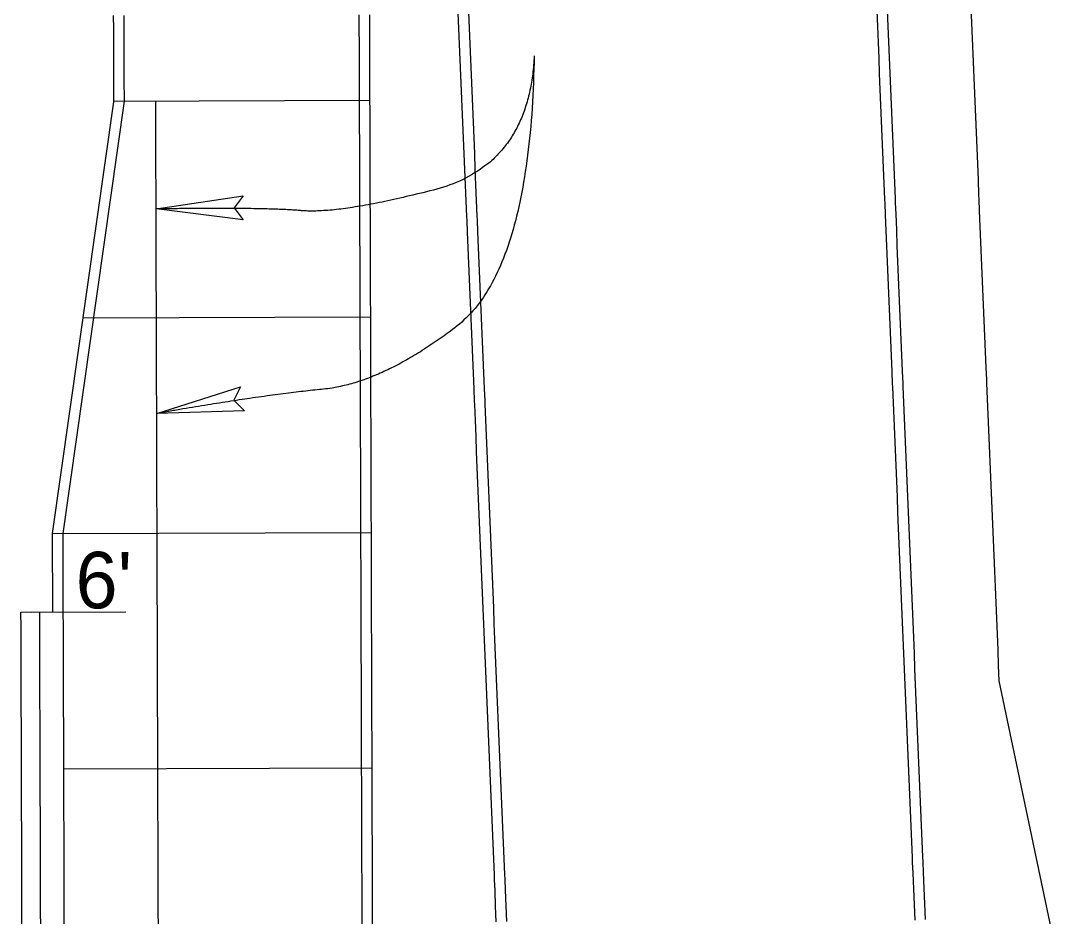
# Model space of a CAD drawing. Extents: x 2145147 to 2158018, y 137519 to 148068.
# Drawn here: x 2150894.3 to 2150961.2, y 144104.4 to 144161.5 of the extents above; entities that cross this region are included whole.
import ezdxf

# ---------------------------------------------------------------- set-up
doc = ezdxf.new("R2010")
doc.units = 0
for name, color, linetype in [('PR_Align_Ramp_J', 7, 'Continuous'), ('PR_Dimensions', 7, 'Continuous'), ('PR_Joint_Contraction', 7, 'Continuous'), ('PR_Joint_Long', 7, 'Continuous'), ('PR_Phasing_Pavement_1', 7, 'Continuous'), ('PR_Road_Concrete', 7, 'Continuous')]:
    doc.layers.add(name, color=color, linetype=linetype)

msp = doc.modelspace()

# ---------------------------------------------------------------- linework, layer by layer
at = {"layer": 'PR_Align_Ramp_J'}
msp.add_lwpolyline([(2150894.964, 144123.796), (2150900.964, 144123.815)], dxfattribs=at)
at = {"layer": 'PR_Dimensions'}
for points in [[(2150902.882, 144149.488), (2150908.434, 144150.321), (2150907.868, 144149.564), (2150908.448, 144148.789)], [(2150902.924, 144136.452), (2150908.277, 144138.141), (2150907.836, 144137.305), (2150908.531, 144136.63)]]:
    msp.add_lwpolyline(points, close=True, dxfattribs=at)
for points in [[(2150927.005, 144159.24), (2150926.66, 144152.274), (2150914.633, 144149.163), (2150909.712, 144149.592), (2150902.882, 144149.488)], [(2150927.005, 144159.24), (2150926.745, 144145.583), (2150917.277, 144138.356), (2150909.654, 144137.621), (2150902.924, 144136.452)]]:
    msp.add_open_spline(points, degree=2, dxfattribs=at)
at = {"layer": 'PR_Joint_Contraction'}
for p, q in [((2150900.194, 144156.363), (2150916.527, 144156.414)), ((2150898.233, 144142.556), (2150916.571, 144142.614)), ((2150896.281, 144128.8), (2150916.614, 144128.864)), ((2150896.995, 144113.802), (2150916.662, 144113.864))]:
    msp.add_line(p, q, dxfattribs=at)
at = {"layer": 'PR_Joint_Long'}
msp.add_lwpolyline([(2150903.027, 144103.821), (2150903.024, 144104.691), (2150903.024, 144104.821), (2150903.021, 144105.599), (2150903.021, 144105.821), (2150903.018, 144106.506), (2150903.017, 144106.821), (2150903.016, 144107.414), (2150903.014, 144107.821), (2150903.013, 144108.321), (2150903.011, 144108.821), (2150903.01, 144109.228), (2150903.008, 144109.821), (2150903.007, 144110.136), (2150903.005, 144110.821), (2150903.004, 144111.043), (2150903.002, 144111.821), (2150903.001, 144111.951), (2150902.998, 144112.821), (2150902.998, 144112.858), (2150902.995, 144113.766), (2150902.995, 144113.821), (2150902.993, 144114.673), (2150902.992, 144114.821), (2150902.99, 144115.58), (2150902.989, 144115.821), (2150902.987, 144116.488), (2150902.986, 144116.821), (2150902.984, 144117.395), (2150902.983, 144117.821), (2150902.981, 144118.303), (2150902.979, 144118.821), (2150902.978, 144119.21), (2150902.976, 144119.821), (2150902.975, 144120.118), (2150902.973, 144120.821), (2150902.972, 144121.025), (2150902.97, 144121.821), (2150902.97, 144121.933), (2150902.967, 144122.821), (2150902.967, 144122.84), (2150902.964, 144123.747), (2150902.964, 144123.821), (2150902.961, 144124.655), (2150902.96, 144124.821), (2150902.958, 144125.562), (2150902.957, 144125.821), (2150902.955, 144126.47), (2150902.954, 144126.821), (2150902.952, 144127.377), (2150902.951, 144127.821), (2150902.95, 144128.285), (2150902.948, 144128.821), (2150902.947, 144129.192), (2150902.945, 144129.821), (2150902.944, 144130.099), (2150902.941, 144130.821), (2150902.941, 144131.007), (2150902.938, 144131.821), (2150902.938, 144131.914), (2150902.935, 144132.821), (2150902.932, 144133.729), (2150902.932, 144133.821), (2150902.929, 144134.637), (2150902.929, 144134.821), (2150902.927, 144135.544), (2150902.926, 144135.821), (2150902.924, 144136.452), (2150902.922, 144136.821), (2150902.921, 144137.359), (2150902.919, 144137.821), (2150902.918, 144138.266), (2150902.916, 144138.821), (2150902.915, 144139.174), (2150902.913, 144139.821), (2150902.912, 144140.081), (2150902.91, 144140.821), (2150902.909, 144140.989), (2150902.907, 144141.821), (2150902.906, 144141.896), (2150902.904, 144142.804), (2150902.903, 144142.821), (2150902.901, 144143.711), (2150902.9, 144143.821), (2150902.898, 144144.618), (2150902.897, 144144.821), (2150902.895, 144145.526), (2150902.894, 144145.821), (2150902.892, 144146.433), (2150902.891, 144146.821), (2150902.889, 144147.341), (2150902.888, 144147.821), (2150902.886, 144148.248), (2150902.885, 144148.821), (2150902.883, 144149.156), (2150902.881, 144149.821), (2150902.881, 144150.063), (2150902.878, 144150.821), (2150902.878, 144150.971), (2150902.875, 144151.821), (2150902.875, 144151.878), (2150902.872, 144152.785), (2150902.872, 144152.821), (2150902.869, 144153.693), (2150902.869, 144153.821), (2150902.866, 144154.6), (2150902.866, 144154.821), (2150902.863, 144155.508), (2150902.862, 144155.821), (2150902.861, 144156.321), (2150902.861, 144156.371)], dxfattribs=at)
at = {"layer": 'PR_Phasing_Pavement_1'}
msp.add_line((2150961.238, 144097.619), (2150956.665, 144119.401), dxfattribs=at)
for points in [[(2150956.665, 144119.401), (2150956.624, 144120.395), (2150956.582, 144121.394), (2150956.54, 144122.393), (2150956.498, 144123.392), (2150956.456, 144124.391), (2150956.415, 144125.39), (2150956.373, 144126.39), (2150956.331, 144127.389), (2150956.289, 144128.388), (2150956.248, 144129.387), (2150956.206, 144130.386), (2150956.164, 144131.385), (2150956.122, 144132.384), (2150956.081, 144133.384), (2150956.039, 144134.383), (2150955.997, 144135.382), (2150955.955, 144136.381), (2150955.913, 144137.38), (2150955.872, 144138.379), (2150955.863, 144138.591), (2150955.83, 144139.378), (2150955.788, 144140.377), (2150955.746, 144141.377), (2150955.705, 144142.376), (2150955.663, 144143.375), (2150955.621, 144144.374), (2150955.579, 144145.373), (2150955.537, 144146.372), (2150955.496, 144147.371), (2150955.454, 144148.37), (2150955.412, 144149.37), (2150955.381, 144150.108), (2150955.37, 144150.369), (2150955.329, 144151.368), (2150955.287, 144152.367), (2150955.245, 144153.366), (2150955.203, 144154.365), (2150955.162, 144155.364), (2150955.12, 144156.363), (2150955.078, 144157.363), (2150955.036, 144158.362), (2150954.994, 144159.361), (2150954.953, 144160.36), (2150954.911, 144161.359), (2150954.869, 144162.358)], [(2150924.583, 144104.042), (2150924.542, 144105.041), (2150924.5, 144106.04), (2150924.471, 144106.735), (2150924.458, 144107.04), (2150924.416, 144108.039), (2150924.374, 144109.038), (2150924.333, 144110.037), (2150924.291, 144111.036), (2150924.249, 144112.035), (2150924.207, 144113.034), (2150924.166, 144114.033), (2150924.124, 144115.033), (2150924.082, 144116.032), (2150924.04, 144117.031), (2150923.999, 144118.03), (2150923.957, 144119.029), (2150923.915, 144120.028), (2150923.873, 144121.027), (2150923.831, 144122.026), (2150923.79, 144123.026), (2150923.748, 144124.025), (2150923.706, 144125.024), (2150923.664, 144126.023), (2150923.623, 144127.022), (2150923.581, 144128.021), (2150923.539, 144129.02), (2150923.497, 144130.02), (2150923.455, 144131.019), (2150923.414, 144132.018), (2150923.372, 144133.017), (2150923.33, 144134.016), (2150923.288, 144135.015), (2150923.247, 144136.014), (2150923.205, 144137.013), (2150923.196, 144137.226), (2150923.163, 144138.013), (2150923.121, 144139.012), (2150923.08, 144140.011), (2150923.038, 144141.01), (2150922.996, 144142.009), (2150922.954, 144143.008), (2150922.912, 144144.007), (2150922.871, 144145.006), (2150922.829, 144146.006), (2150922.787, 144147.005), (2150922.745, 144148.004), (2150922.714, 144148.743), (2150922.704, 144149.003), (2150922.662, 144150.002), (2150922.62, 144151.001), (2150922.578, 144152), (2150922.536, 144152.999), (2150922.495, 144153.999), (2150922.453, 144154.998), (2150922.411, 144155.997), (2150922.369, 144156.996), (2150922.328, 144157.995), (2150922.286, 144158.994), (2150922.244, 144159.993), (2150922.202, 144160.992), (2150922.161, 144161.992)], [(2150925.25, 144104.07), (2150925.209, 144105.069), (2150925.167, 144106.068), (2150925.138, 144106.762), (2150925.125, 144107.067), (2150925.083, 144108.067), (2150925.042, 144109.066), (2150925, 144110.065), (2150924.958, 144111.064), (2150924.916, 144112.063), (2150924.874, 144113.062), (2150924.833, 144114.061), (2150924.791, 144115.06), (2150924.749, 144116.06), (2150924.707, 144117.059), (2150924.666, 144118.058), (2150924.624, 144119.057), (2150924.582, 144120.056), (2150924.54, 144121.055), (2150924.499, 144122.054), (2150924.457, 144123.054), (2150924.415, 144124.053), (2150924.373, 144125.052), (2150924.331, 144126.051), (2150924.29, 144127.05), (2150924.248, 144128.049), (2150924.206, 144129.048), (2150924.164, 144130.047), (2150924.123, 144131.047), (2150924.081, 144132.046), (2150924.039, 144133.045), (2150923.997, 144134.044), (2150923.955, 144135.043), (2150923.914, 144136.042), (2150923.872, 144137.041), (2150923.863, 144137.253), (2150923.83, 144138.04), (2150923.788, 144139.04), (2150923.747, 144140.039), (2150923.705, 144141.038), (2150923.663, 144142.037), (2150923.621, 144143.036), (2150923.58, 144144.035), (2150923.538, 144145.034), (2150923.496, 144146.033), (2150923.454, 144147.033), (2150923.412, 144148.032), (2150923.382, 144148.77), (2150923.371, 144149.031), (2150923.329, 144150.03), (2150923.287, 144151.029), (2150923.245, 144152.028), (2150923.204, 144153.027), (2150923.162, 144154.026), (2150923.12, 144155.026), (2150923.078, 144156.025), (2150923.036, 144157.024), (2150922.995, 144158.023), (2150922.953, 144159.022), (2150922.911, 144160.021), (2150922.869, 144161.02), (2150922.828, 144162.019)], [(2150951.289, 144104.158), (2150951.248, 144105.157), (2150951.206, 144106.156), (2150951.164, 144107.155), (2150951.135, 144107.849), (2150951.122, 144108.154), (2150951.081, 144109.154), (2150951.039, 144110.153), (2150950.997, 144111.152), (2150950.955, 144112.151), (2150950.914, 144113.15), (2150950.872, 144114.149), (2150950.83, 144115.148), (2150950.788, 144116.147), (2150950.746, 144117.147), (2150950.705, 144118.146), (2150950.663, 144119.145), (2150950.621, 144120.144), (2150950.579, 144121.143), (2150950.538, 144122.142), (2150950.496, 144123.141), (2150950.454, 144124.14), (2150950.412, 144125.14), (2150950.37, 144126.139), (2150950.329, 144127.138), (2150950.287, 144128.137), (2150950.245, 144129.136), (2150950.203, 144130.135), (2150950.162, 144131.134), (2150950.12, 144132.133), (2150950.078, 144133.133), (2150950.036, 144134.132), (2150949.995, 144135.131), (2150949.953, 144136.13), (2150949.911, 144137.129), (2150949.869, 144138.128), (2150949.86, 144138.34), (2150949.827, 144139.127), (2150949.786, 144140.126), (2150949.744, 144141.126), (2150949.702, 144142.125), (2150949.66, 144143.124), (2150949.619, 144144.123), (2150949.577, 144145.122), (2150949.535, 144146.121), (2150949.493, 144147.12), (2150949.452, 144148.119), (2150949.41, 144149.119), (2150949.379, 144149.857), (2150949.368, 144150.118), (2150949.326, 144151.117), (2150949.284, 144152.116), (2150949.243, 144153.115), (2150949.201, 144154.114), (2150949.159, 144155.113), (2150949.117, 144156.112), (2150949.076, 144157.112), (2150949.034, 144158.111), (2150948.992, 144159.11), (2150948.95, 144160.109), (2150948.908, 144161.108), (2150948.867, 144162.107)], [(2150951.957, 144104.186), (2150951.915, 144105.185), (2150951.873, 144106.184), (2150951.831, 144107.183), (2150951.802, 144107.877), (2150951.789, 144108.182), (2150951.748, 144109.181), (2150951.706, 144110.181), (2150951.664, 144111.18), (2150951.622, 144112.179), (2150951.581, 144113.178), (2150951.539, 144114.177), (2150951.497, 144115.176), (2150951.455, 144116.175), (2150951.414, 144117.174), (2150951.372, 144118.174), (2150951.33, 144119.173), (2150951.288, 144120.172), (2150951.246, 144121.171), (2150951.205, 144122.17), (2150951.163, 144123.169), (2150951.121, 144124.168), (2150951.079, 144125.167), (2150951.038, 144126.167), (2150950.996, 144127.166), (2150950.954, 144128.165), (2150950.912, 144129.164), (2150950.87, 144130.163), (2150950.829, 144131.162), (2150950.787, 144132.161), (2150950.745, 144133.16), (2150950.703, 144134.16), (2150950.662, 144135.159), (2150950.62, 144136.158), (2150950.578, 144137.157), (2150950.536, 144138.156), (2150950.527, 144138.368), (2150950.495, 144139.155), (2150950.453, 144140.154), (2150950.411, 144141.153), (2150950.369, 144142.153), (2150950.327, 144143.152), (2150950.286, 144144.151), (2150950.244, 144145.15), (2150950.202, 144146.149), (2150950.16, 144147.148), (2150950.119, 144148.147), (2150950.077, 144149.146), (2150950.046, 144149.885), (2150950.035, 144150.146), (2150949.993, 144151.145), (2150949.951, 144152.144), (2150949.91, 144153.143), (2150949.868, 144154.142), (2150949.826, 144155.141), (2150949.784, 144156.14), (2150949.743, 144157.14), (2150949.701, 144158.139), (2150949.659, 144159.138), (2150949.617, 144160.137), (2150949.576, 144161.136), (2150949.534, 144162.135)]]:
    msp.add_lwpolyline(points, dxfattribs=at)
at = {"layer": 'PR_Road_Concrete'}
msp.add_line((2150894.267, 144123.794), (2150896.967, 144123.802), dxfattribs=at)
for points in [[(2150900.184, 144156.312), (2150900.194, 144156.313), (2150900.194, 144156.407), (2150900.193, 144156.813), (2150900.191, 144157.314), (2150900.189, 144157.813), (2150900.188, 144158.222), (2150900.186, 144158.813), (2150900.185, 144159.129), (2150900.183, 144159.813), (2150900.182, 144160.036), (2150900.18, 144160.812), (2150900.179, 144160.944), (2150900.177, 144161.812)], [(2150900.861, 144156.365), (2150900.86, 144156.409), (2150900.859, 144156.815), (2150900.858, 144157.316), (2150900.856, 144157.815), (2150900.855, 144158.224), (2150900.853, 144158.815), (2150900.852, 144159.131), (2150900.85, 144159.815), (2150900.849, 144160.039), (2150900.847, 144160.815), (2150900.846, 144160.946), (2150900.843, 144161.815)], [(2150916.027, 144103.862), (2150916.024, 144104.732), (2150916.024, 144104.862), (2150916.021, 144105.64), (2150916.021, 144105.862), (2150916.018, 144106.547), (2150916.017, 144106.862), (2150916.016, 144107.455), (2150916.014, 144107.862), (2150916.013, 144108.362), (2150916.011, 144108.862), (2150916.01, 144109.27), (2150916.008, 144109.862), (2150916.007, 144110.177), (2150916.005, 144110.862), (2150916.004, 144111.084), (2150916.002, 144111.862), (2150916.001, 144111.992), (2150915.998, 144112.862), (2150915.998, 144112.899), (2150915.995, 144113.807), (2150915.995, 144113.862), (2150915.993, 144114.714), (2150915.992, 144114.862), (2150915.99, 144115.622), (2150915.989, 144115.862), (2150915.987, 144116.529), (2150915.986, 144116.862), (2150915.984, 144117.437), (2150915.983, 144117.862), (2150915.981, 144118.344), (2150915.979, 144118.862), (2150915.978, 144119.251), (2150915.976, 144119.862), (2150915.975, 144120.159), (2150915.973, 144120.862), (2150915.972, 144121.066), (2150915.97, 144121.862), (2150915.97, 144121.974), (2150915.967, 144122.862), (2150915.967, 144122.881), (2150915.964, 144123.789), (2150915.964, 144123.862), (2150915.961, 144124.696), (2150915.96, 144124.862), (2150915.958, 144125.603), (2150915.957, 144125.862), (2150915.955, 144126.511), (2150915.954, 144126.862), (2150915.952, 144127.418), (2150915.951, 144127.862), (2150915.949, 144128.326), (2150915.948, 144128.862), (2150915.948, 144128.862), (2150915.947, 144129.233), (2150915.945, 144129.862), (2150915.944, 144130.141), (2150915.941, 144130.862), (2150915.941, 144131.048), (2150915.938, 144131.862), (2150915.938, 144131.955), (2150915.935, 144132.862), (2150915.935, 144132.863), (2150915.932, 144133.77), (2150915.932, 144133.862), (2150915.929, 144134.678), (2150915.929, 144134.862), (2150915.926, 144135.585), (2150915.926, 144135.862), (2150915.924, 144136.493), (2150915.922, 144136.862), (2150915.921, 144137.4), (2150915.919, 144137.862), (2150915.918, 144138.308), (2150915.916, 144138.862), (2150915.915, 144139.215), (2150915.913, 144139.862), (2150915.912, 144140.122), (2150915.91, 144140.862), (2150915.909, 144141.03), (2150915.907, 144141.862), (2150915.906, 144141.937), (2150915.903, 144142.845), (2150915.903, 144142.862), (2150915.901, 144143.752), (2150915.9, 144143.862), (2150915.898, 144144.66), (2150915.897, 144144.862), (2150915.895, 144145.567), (2150915.894, 144145.862), (2150915.892, 144146.474), (2150915.891, 144146.862), (2150915.889, 144147.382), (2150915.888, 144147.862), (2150915.886, 144148.289), (2150915.884, 144148.862), (2150915.883, 144149.197), (2150915.881, 144149.862), (2150915.881, 144150.104), (2150915.878, 144150.862), (2150915.878, 144151.012), (2150915.875, 144151.862), (2150915.875, 144151.919), (2150915.872, 144152.827), (2150915.872, 144152.862), (2150915.869, 144153.734), (2150915.869, 144153.862), (2150915.866, 144154.641), (2150915.865, 144154.862), (2150915.863, 144155.549), (2150915.862, 144155.862), (2150915.861, 144156.362), (2150915.861, 144156.362), (2150915.86, 144156.456), (2150915.859, 144156.862), (2150915.858, 144157.364), (2150915.856, 144157.862), (2150915.855, 144158.271), (2150915.853, 144158.862), (2150915.852, 144159.179), (2150915.85, 144159.862), (2150915.849, 144160.086), (2150915.846, 144160.862), (2150915.846, 144160.993), (2150915.843, 144161.862)], [(2150916.694, 144103.864), (2150916.691, 144104.735), (2150916.69, 144104.864), (2150916.688, 144105.642), (2150916.687, 144105.864), (2150916.685, 144106.549), (2150916.684, 144106.864), (2150916.682, 144107.457), (2150916.681, 144107.864), (2150916.679, 144108.364), (2150916.678, 144108.864), (2150916.676, 144109.272), (2150916.675, 144109.864), (2150916.674, 144110.179), (2150916.671, 144110.864), (2150916.671, 144111.087), (2150916.668, 144111.864), (2150916.668, 144111.994), (2150916.665, 144112.864), (2150916.665, 144112.901), (2150916.662, 144113.809), (2150916.662, 144113.864), (2150916.659, 144114.716), (2150916.659, 144114.864), (2150916.656, 144115.624), (2150916.656, 144115.864), (2150916.653, 144116.531), (2150916.652, 144116.864), (2150916.651, 144117.439), (2150916.649, 144117.864), (2150916.648, 144118.346), (2150916.646, 144118.864), (2150916.645, 144119.253), (2150916.643, 144119.864), (2150916.642, 144120.161), (2150916.64, 144120.864), (2150916.639, 144121.068), (2150916.637, 144121.864), (2150916.636, 144121.976), (2150916.633, 144122.864), (2150916.633, 144122.883), (2150916.63, 144123.791), (2150916.63, 144123.864), (2150916.628, 144124.698), (2150916.627, 144124.864), (2150916.625, 144125.606), (2150916.624, 144125.864), (2150916.622, 144126.513), (2150916.621, 144126.864), (2150916.619, 144127.42), (2150916.618, 144127.864), (2150916.616, 144128.328), (2150916.614, 144128.864), (2150916.614, 144128.864), (2150916.613, 144129.235), (2150916.611, 144129.864), (2150916.61, 144130.143), (2150916.608, 144130.864), (2150916.607, 144131.05), (2150916.605, 144131.864), (2150916.605, 144131.958), (2150916.602, 144132.864), (2150916.602, 144132.865), (2150916.599, 144133.772), (2150916.599, 144133.864), (2150916.596, 144134.68), (2150916.595, 144134.864), (2150916.593, 144135.587), (2150916.592, 144135.864), (2150916.59, 144136.495), (2150916.589, 144136.864), (2150916.587, 144137.402), (2150916.586, 144137.864), (2150916.585, 144138.31), (2150916.583, 144138.864), (2150916.582, 144139.217), (2150916.58, 144139.864), (2150916.579, 144140.125), (2150916.576, 144140.864), (2150916.576, 144141.032), (2150916.573, 144141.864), (2150916.573, 144141.939), (2150916.57, 144142.847), (2150916.57, 144142.864), (2150916.567, 144143.754), (2150916.567, 144143.864), (2150916.564, 144144.662), (2150916.564, 144144.864), (2150916.562, 144145.569), (2150916.561, 144145.864), (2150916.559, 144146.477), (2150916.557, 144146.864), (2150916.556, 144147.384), (2150916.554, 144147.864), (2150916.553, 144148.291), (2150916.551, 144148.864), (2150916.55, 144149.199), (2150916.548, 144149.864), (2150916.547, 144150.106), (2150916.545, 144150.864), (2150916.544, 144151.014), (2150916.542, 144151.864), (2150916.541, 144151.921), (2150916.539, 144152.829), (2150916.538, 144152.864), (2150916.536, 144153.736), (2150916.535, 144153.864), (2150916.533, 144154.644), (2150916.532, 144154.864), (2150916.53, 144155.551), (2150916.529, 144155.864), (2150916.527, 144156.364), (2150916.527, 144156.365), (2150916.527, 144156.458), (2150916.526, 144156.864), (2150916.524, 144157.366), (2150916.523, 144157.864), (2150916.521, 144158.273), (2150916.519, 144158.864), (2150916.518, 144159.181), (2150916.516, 144159.864), (2150916.516, 144160.088), (2150916.513, 144160.864), (2150916.513, 144160.996), (2150916.51, 144161.864)], [(2150896.297, 144123.8), (2150896.281, 144128.8), (2150900.184, 144156.312)], [(2150896.967, 144123.802), (2150896.948, 144128.802), (2150900.861, 144156.365)], [(2150894.331, 144103.794), (2150894.328, 144104.664), (2150894.328, 144104.794), (2150894.325, 144105.571), (2150894.324, 144105.794), (2150894.322, 144106.479), (2150894.321, 144106.794), (2150894.319, 144107.386), (2150894.318, 144107.794), (2150894.316, 144108.293), (2150894.315, 144108.794), (2150894.314, 144109.201), (2150894.312, 144109.794), (2150894.311, 144110.108), (2150894.309, 144110.794), (2150894.308, 144111.016), (2150894.305, 144111.794), (2150894.305, 144111.923), (2150894.302, 144112.794), (2150894.302, 144112.831), (2150894.299, 144113.738), (2150894.299, 144113.794), (2150894.296, 144114.646), (2150894.296, 144114.794), (2150894.293, 144115.553), (2150894.293, 144115.794), (2150894.291, 144116.46), (2150894.29, 144116.794), (2150894.288, 144117.368), (2150894.286, 144117.794), (2150894.285, 144118.275), (2150894.283, 144118.794), (2150894.282, 144119.183), (2150894.28, 144119.794), (2150894.279, 144120.09), (2150894.277, 144120.794), (2150894.276, 144120.998), (2150894.274, 144121.794), (2150894.273, 144121.905), (2150894.271, 144122.794), (2150894.27, 144122.812), (2150894.267, 144123.794)], [(2150895.524, 144103.797), (2150895.521, 144104.668), (2150895.52, 144104.797), (2150895.518, 144105.575), (2150895.517, 144105.797), (2150895.515, 144106.482), (2150895.514, 144106.797), (2150895.512, 144107.39), (2150895.511, 144107.797), (2150895.509, 144108.297), (2150895.508, 144108.797), (2150895.507, 144109.205), (2150895.505, 144109.797), (2150895.504, 144110.112), (2150895.501, 144110.797), (2150895.501, 144111.02), (2150895.498, 144111.797), (2150895.498, 144111.927), (2150895.495, 144112.797), (2150895.495, 144112.834), (2150895.492, 144113.742), (2150895.492, 144113.797), (2150895.489, 144114.649), (2150895.489, 144114.797), (2150895.486, 144115.557), (2150895.486, 144115.797), (2150895.484, 144116.464), (2150895.482, 144116.797), (2150895.481, 144117.372), (2150895.479, 144117.797), (2150895.478, 144118.279), (2150895.476, 144118.797), (2150895.475, 144119.186), (2150895.473, 144119.797), (2150895.472, 144120.094), (2150895.47, 144120.797), (2150895.469, 144121.001), (2150895.467, 144121.797), (2150895.466, 144121.909), (2150895.464, 144122.797), (2150895.463, 144122.816), (2150895.46, 144123.797)], [(2150897.03, 144103.802), (2150897.028, 144104.672), (2150897.027, 144104.802), (2150897.025, 144105.58), (2150897.024, 144105.802), (2150897.022, 144106.487), (2150897.021, 144106.802), (2150897.019, 144107.395), (2150897.018, 144107.802), (2150897.016, 144108.302), (2150897.014, 144108.802), (2150897.013, 144109.209), (2150897.011, 144109.802), (2150897.01, 144110.117), (2150897.008, 144110.802), (2150897.007, 144111.024), (2150897.005, 144111.802), (2150897.005, 144111.932), (2150897.002, 144112.802), (2150897.002, 144112.839), (2150896.999, 144113.747), (2150896.999, 144113.802), (2150896.996, 144114.654), (2150896.995, 144114.802), (2150896.993, 144115.562), (2150896.992, 144115.802), (2150896.99, 144116.469), (2150896.989, 144116.802), (2150896.987, 144117.376), (2150896.986, 144117.802), (2150896.984, 144118.284), (2150896.983, 144118.802), (2150896.982, 144119.191), (2150896.98, 144119.802), (2150896.979, 144120.099), (2150896.976, 144120.802), (2150896.976, 144121.006), (2150896.973, 144121.802), (2150896.973, 144121.914), (2150896.97, 144122.802), (2150896.97, 144122.821), (2150896.967, 144123.802)]]:
    msp.add_lwpolyline(points, dxfattribs=at)

# ---------------------------------------------------------------- texts
at = {"layer": 'PR_Dimensions'}
msp.add_text("6'", height=3.6, rotation=359.68996, dxfattribs=at).set_placement((2150897.742, 144124.038))

doc.saveas('drawing.dxf')
